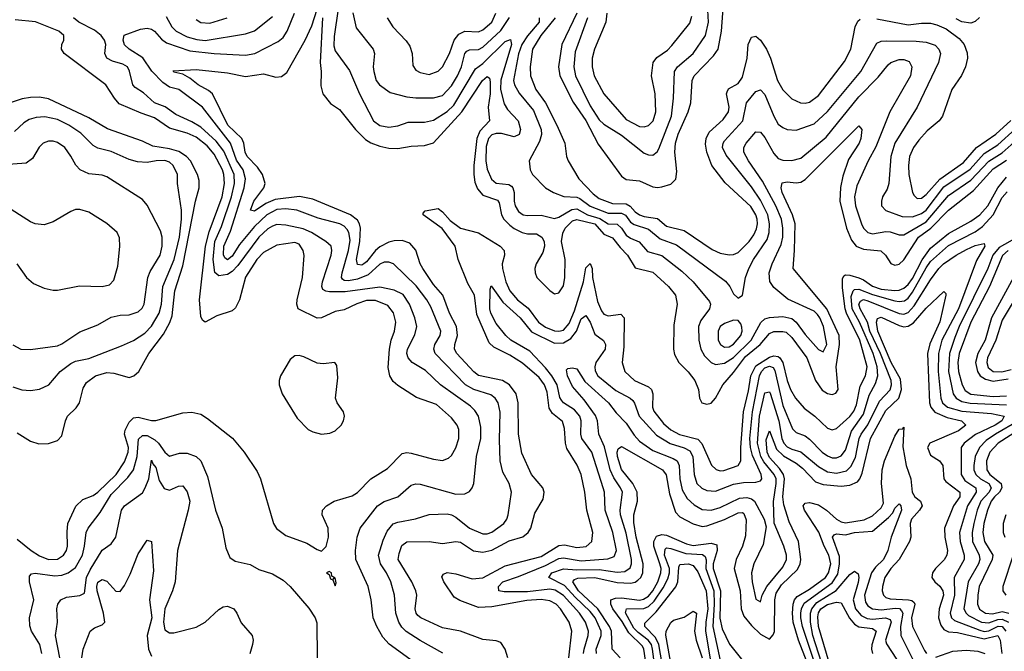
# Model space of a CAD drawing. Header units: inches. Extents: x 884549 to 1028252, y 526810 to 653624.
# Tile 729 of 1056: x 994661 to 999059, y 581600 to 584421. Entities that reach past the tile are written whole.
import ezdxf

# ---------------------------------------------------------------- set-up
doc = ezdxf.new("R2010")
doc.units = ezdxf.units.IN
doc.header["$MEASUREMENT"] = 0
doc.layers.add('A9598', color=7, linetype='Continuous')

msp = doc.modelspace()

# ---------------------------------------------------------------- linework, layer by layer
at = {"layer": 'A9598', "color": 5}
for points, elevation in [([(996841.2, 581570), (996829.8, 581609.8), (996810, 581638.9), (996790, 581646.2), (996730, 581652.6), (996630, 581689.2), (996550, 581704.8), (996452.4, 581750), (996440.2, 581760.2), (996431.6, 581770), (996427.3, 581790), (996434.5, 581850), (996431, 581870), (996413.3, 581910), (996352.5, 582010), (996356, 582036), (996368.3, 582071.7), (996391, 582089), (996490, 582090.1), (996550, 582082), (996610, 582090.1), (996630, 582086.9), (996688.3, 582048.3), (996730, 582043.3), (996770, 582051.8), (996847.4, 582092.6), (996908.4, 582111.6), (996932.5, 582130), (996943.9, 582150), (996962.8, 582217.2), (996999.9, 582280.1), (997004.2, 582310), (996998.3, 582330), (996946.9, 582390), (996904.5, 582484.5), (996889.9, 582570.1), (996887.8, 582710), (996879.6, 582750), (996849.6, 582789.6), (996817.3, 582810), (996710, 582832.3), (996690, 582848.3), (996614.1, 582930), (996604.1, 582950), (996605.2, 582970), (996617.3, 583010), (996612.1, 583050), (996581.8, 583110), (996550.7, 583190), (996510, 583237.9), (996461.6, 583310), (996450.3, 583330.2), (996430, 583391.9), (996403.2, 583423.2), (996370, 583435.5), (996333.6, 583433.6), (996310, 583427), (996270, 583406.7), (996250, 583390.9), (996210, 583339), (996198.2, 583330), (996190, 583324.3), (996170, 583327.3), (996165.2, 583350), (996180, 583430), (996183.1, 583490), (996179.2, 583510), (996170, 583526.4), (996139.6, 583550), (995970, 583619.4), (995911.7, 583631.7), (995802.2, 583617.8), (995760.5, 583599.5), (995710, 583566.3), (995691.8, 583570), (995706.5, 583610), (995751.9, 583670), (995758.1, 583690), (995746.1, 583730), (995722.8, 583762.8), (995677.3, 583810), (995668.2, 583830), (995662.5, 583870), (995653.1, 583890), (995591.3, 583950), (995522.5, 584090), (995505.2, 584105.2), (995458.4, 584130), (995420.6, 584160.6), (995390, 584177.7), (995350, 584187.5), (995347.3, 584192.7), (995450, 584198.9), (995590, 584183.1), (995670, 584167.3), (995750, 584178.7), (995805.2, 584165.2), (995830, 584167.3), (995854.2, 584185.8), (995936.7, 584330), (995966.6, 584393.4), (995990, 584468)], 2120), ([(996083.9, 584470), (996066, 584346), (996064.8, 584304.8), (996070, 584281.7), (996133.7, 584193.7), (996179.4, 584090), (996242.2, 583970), (996270, 583948.6), (996310, 583941.7), (996350, 583947.1), (996396.7, 583963.3), (996470, 583963.4), (996510, 583972.2), (996570, 584011.6), (996599.9, 584040.1), (996697.9, 584202.1), (996730, 584226), (996830, 584324), (996853.2, 584333.2), (996857.9, 584310), (996810.7, 584150.7), (996809.2, 584109.2), (996824.7, 584044.7), (996840.7, 584020.7), (996888.6, 583970), (996898, 583930), (996891.9, 583908.1), (996870, 583898.4), (996813, 583913), (996790, 583913.5), (996770, 583906.2), (996754.7, 583890), (996745.4, 583854.6), (996742.7, 583790), (996750, 583753.6), (996768.7, 583708.7), (996790, 583690.6), (996845.5, 583685.5), (996857.8, 583677.8), (996864.6, 583670), (996870.1, 583650), (996870.1, 583610), (996875.2, 583590), (996890, 583564.6), (996910, 583549.6), (996930, 583545.9), (996990, 583547.9), (997050, 583533.6), (997070, 583539.2), (997126.9, 583573.1), (997150, 583576.4), (997197.2, 583550), (997253.4, 583533.4), (997290, 583509), (997330, 583507.6), (997349.8, 583489.8), (997370, 583459), (997390, 583445.3), (997428.8, 583428.8), (997466.2, 583386.2), (997530, 583367.2), (997618.5, 583298.5), (997669.5, 583250), (997742.4, 583162.4), (997746.8, 583150), (997743.3, 583130), (997703.2, 583076.8), (997694, 583050), (997695.3, 582990), (997703.8, 582950), (997720, 582920), (997749.4, 582890), (997770, 582881.7), (997810, 582887.6), (997850, 582911.9), (997928.6, 582990), (997971.9, 583068.1), (997990, 583084.4), (998010, 583091), (998070, 583095.8), (998110, 583086.5), (998130, 583070.1), (998170, 583014.6), (998230, 582948), (998250, 582937.2), (998266.6, 582970), (998252.5, 583050), (998235.8, 583090), (998224.9, 583104.9), (998210, 583118.9), (998093.2, 583173.2), (998030, 583224.8), (998012.2, 583252.2), (998008.9, 583290), (998022.6, 583330), (998063.1, 583416.9), (998070.5, 583450), (998070.8, 583490), (998064.1, 583530), (998039.2, 583590), (997980, 583700), (997917.1, 583790), (997895.8, 583830), (997896.1, 583850), (997906.2, 583870), (997950, 583920.7), (997970, 583919.3), (997990, 583894.3), (998030, 583823.2), (998050, 583800.6), (998070, 583793.7), (998110, 583792.3), (998150, 583802.8), (998263, 583897), (998410, 584076.4), (998495.4, 584164.6), (998540, 584220), (998552.2, 584230), (998590, 584242.7), (998610, 584243.1), (998634.2, 584234.2), (998645.8, 584210), (998640.3, 584170), (998547.8, 584010), (998486, 583854), (998450.6, 583790), (998401.2, 583678.8), (998390.5, 583630), (998395.2, 583590), (998420.9, 583510), (998430, 583489.4), (998449.4, 583470), (998470, 583464.8), (998530, 583475), (998550, 583473.9), (998590, 583460.4), (998610, 583459.6), (998710, 583518.3), (998810, 583635.2), (998910, 583704.9), (998991.1, 583788.9), (999050, 583826.6), (999130, 583897.8)], 2140), ([(997149.8, 584450), (997082.6, 584310), (997068.2, 584210), (997074.4, 584170), (997133.5, 584053.5), (997190, 583970.6), (997245.7, 583865.7), (997350, 583722.7), (997370, 583706.7), (997430, 583701), (997490, 583674.4), (997510, 583672.3), (997530, 583674.1), (997570, 583687.2), (997591.8, 583708.2), (997596.4, 583743.5), (997587.2, 583830), (997590.2, 583870), (997602.1, 583910), (997647, 584010), (997659.9, 584050), (997665.3, 584150), (997674.7, 584170), (997760.6, 584259.4), (997781.5, 584290), (997796.7, 584370), (997804.5, 584490)], 2220), ([(997198.1, 584430), (997143.1, 584276.9), (997137, 584210), (997144.2, 584170), (997210, 584036.3), (997250, 583973.9), (997270, 583955.2), (997350, 583905.8), (997450, 583825.6), (997470, 583817), (997490, 583816.3), (997509.4, 583830.6), (997516.1, 583843.9), (997572.2, 583990), (997581.6, 584070), (997586.3, 584190), (997599.2, 584210), (997669.3, 584270), (997725.4, 584350), (997738.6, 584410), (997734.1, 584490)], 2240), ([(994650, 582100.2), (994712.2, 582050), (994750, 582026.8), (994790, 582009.3), (994830, 582011.7), (994856.5, 582030), (994870.4, 582050), (994875, 582070), (994872.9, 582132.9), (994876.7, 582170), (994912.2, 582247.8), (994942.5, 582277.5), (994990, 582296.3), (995010, 582310.1), (995092.3, 582390), (995130, 582446.1), (995145.8, 582490), (995146.9, 582510), (995129.6, 582570), (995132.3, 582587.7), (995150, 582623), (995170, 582642.1), (995190, 582646.4), (995250, 582630.2), (995270, 582631.1), (995390, 582664.7), (995430, 582668.4), (995470, 582658.5), (995500.4, 582640.4), (995612, 582552), (995663.6, 582490), (995722.7, 582402.7), (995736.5, 582370), (995795.2, 582170), (995809, 582149), (995850, 582116.6), (995943.1, 582083.1), (995990, 582054.6), (996010, 582047.7), (996030, 582067.3), (996041.1, 582110), (996039, 582150), (996012.8, 582210), (996014.2, 582230), (996031.1, 582250), (996066.6, 582270), (996145.6, 582294.4), (996170, 582309.4), (996229.8, 582370), (996304.1, 582416), (996370, 582483.2), (996390, 582487.9), (996410, 582485.1), (996510, 582458.1), (996550, 582451.9), (996577.4, 582462.6), (996590, 582474.9), (996610, 582509.1), (996623.4, 582550), (996622.8, 582590), (996615.9, 582610), (996590, 582643.2), (996522.5, 582702.6), (996433.6, 582733.6), (996350, 582787.9), (996330, 582804.5), (996313.9, 582830), (996307.6, 582867.6), (996312.9, 582950), (996320.9, 582990), (996335.4, 583030), (996340.8, 583070), (996331.2, 583111.2), (996305.3, 583145.2), (996250, 583167), (996210, 583166.7), (996167.4, 583152.6), (996110, 583124.7), (996070, 583117), (996010, 583089.3), (995990, 583087.2), (995905, 583130), (995899.3, 583150), (995900.9, 583170), (995924.2, 583270), (995931.6, 583368.4), (995927.9, 583390), (995910, 583418.3), (995890, 583426.5), (995810, 583414.4), (995750, 583380.8), (995720.7, 583350), (995669.2, 583270.8), (995643.4, 583170), (995625.6, 583134.4), (995610, 583121.2), (995541.6, 583098.4), (995490, 583070.6), (995478.4, 583078.4), (995470, 583095.1), (995464.4, 583170), (995491.7, 583410), (995506.9, 583473.1), (995565.1, 583630), (995575.4, 583690), (995573.2, 583730), (995567.2, 583750), (995530, 583820.3), (995498.1, 583858.1), (995450, 583896.2), (995410, 583914.2), (995330, 583936.3), (995263.3, 583983.3), (995203.6, 584003.6), (995106, 584046), (995085.1, 584070), (995046.5, 584130), (994860.4, 584270), (994848.6, 584290), (994849.7, 584310), (994858.4, 584330), (994857.6, 584350), (994835.4, 584370), (994732.2, 584412.2), (994640.6, 584420.6)], 2180), ([(996470, 581517), (996311.8, 581631.8), (996283.1, 581663.1), (996255.9, 581710), (996240.8, 581750), (996231.7, 581830), (996218, 581890), (996162.7, 582010), (996160.5, 582050), (996168, 582110), (996182.3, 582150), (996260.2, 582250), (996290, 582269.6), (996350, 582290.1), (996410, 582341.6), (996430, 582348.1), (996450, 582346.5), (996610, 582301.6), (996650, 582302.6), (996670, 582313.1), (996683.1, 582330), (996689.9, 582350.1), (996702.1, 582470), (996721, 582550), (996721.7, 582601.7), (996710.4, 582650), (996695, 582675), (996675.2, 582695.2), (996541.4, 582790), (996473.8, 582853.8), (996414.4, 582890), (996396.1, 582910), (996390.4, 582930), (996392.9, 582950), (996426.8, 583013.2), (996434.8, 583050), (996425.9, 583090), (996403, 583150), (996374, 583194), (996333.5, 583213.5), (996270, 583225.9), (996114.6, 583205.4), (996045.3, 583205.3), (996028, 583208), (996015.8, 583215.8), (996010.9, 583230), (996014.5, 583250), (996052.7, 583370), (996055.7, 583390), (996052.2, 583410), (996028.9, 583430), (995964.3, 583470), (995926.9, 583486.9), (995850, 583503.8), (995810, 583506.1), (995790, 583499.5), (995770, 583487.5), (995729.7, 583450), (995636.2, 583323.8), (995610, 583297), (995590, 583283.1), (995550, 583276.9), (995532.5, 583292.5), (995525.2, 583350), (995533.3, 583430), (995562.3, 583497.7), (995607.9, 583630), (995621.2, 583690), (995619.7, 583730), (995573.5, 583833.5), (995539, 583879), (995470, 583940.4), (995430, 583964.8), (995358.1, 583998.1), (995311.5, 584031.5), (995262.9, 584050), (995214.7, 584094.7), (995177.6, 584117.6), (995166.7, 584130), (995151.9, 584191.9), (995142, 584210), (995122.2, 584222.2), (995076.3, 584236.3), (995049.8, 584250), (995042, 584270), (995045.3, 584310), (995039.7, 584330), (995024.9, 584350), (994994.7, 584374.7), (994925.2, 584410), (994901.8, 584430)], 2160), ([(996551.9, 581591.9), (996450, 581647.7), (996388.2, 581688.2), (996368.2, 581708.2), (996354.6, 581730), (996340.8, 581770), (996335.5, 581850), (996319.7, 581910), (996300.1, 581950), (996272.5, 581990), (996264.3, 582030), (996284.4, 582095.6), (996303.4, 582136.6), (996330, 582169.4), (996350, 582177.2), (996428.6, 582191.4), (996490, 582210.2), (996570, 582213.5), (996590, 582209.5), (996610, 582198.9), (996670, 582149.2), (996730, 582124.5), (996750, 582125.1), (996770, 582132.3), (996823.7, 582170), (996836.5, 582190), (996842.5, 582210), (996857.7, 582310), (996848, 582350), (996819.3, 582399.3), (996807.7, 582450), (996803.8, 582543.8), (996807.7, 582667.7), (996798.5, 582710), (996785.6, 582730), (996766.2, 582746.2), (996689.7, 582769.7), (996653.1, 582790), (996516.6, 582930), (996510.4, 582950), (996515.2, 582970), (996538.8, 583010), (996541.7, 583030), (996497.9, 583137.9), (996479.9, 583170), (996432.1, 583232.1), (996331.7, 583330), (996310, 583338.8), (996290, 583337.9), (996270, 583328.8), (996217.9, 583282.1), (996170, 583262.1), (996130, 583254.2), (996110, 583256.4), (996102.5, 583262.5), (996098.4, 583270), (996102.1, 583290), (996130.6, 583390), (996136.8, 583436.8), (996131.6, 583470), (996123.8, 583483.8), (996110, 583498.8), (996090.6, 583510), (995994.9, 583534.9), (995898.9, 583570), (995850, 583576.4), (995810, 583573.4), (995764.4, 583550), (995710, 583497.7), (995643.3, 583416.7), (995610, 583365.1), (995590, 583348.4), (995578.1, 583358.1), (995571.5, 583371.5), (995572.7, 583410), (995603.5, 583476.5), (995664.1, 583670), (995670.5, 583710), (995660, 583750), (995630, 583794), (995602.8, 583870), (995477.3, 584030), (995372.2, 584110), (995330, 584119.7), (995300, 584140), (995251.5, 584191.5), (995211.2, 584251.2), (995150.6, 584290), (995129.4, 584309.4), (995123.2, 584330), (995128.4, 584351.6), (995201.2, 584378.8), (995230, 584383.1), (995250, 584379), (995263.4, 584370), (995294, 584334), (995317.4, 584317.4), (995421.7, 584281.7), (995530.3, 584269.7), (995670, 584262.1), (995711.6, 584270), (995816.4, 584323.6), (995838.6, 584341.4), (995856.7, 584370), (995889, 584450)], 2140), ([(995315.6, 584435.6), (995341.4, 584390), (995359.5, 584370), (995410, 584345.2), (995452.6, 584332.6), (995490, 584327.6), (995670, 584358), (995710, 584371.3), (995790, 584435.1)], 2160), ([(995450, 584422.3), (995470, 584408.9), (995510, 584405.5), (995587.4, 584430)], 2180), ([(996014.5, 584430), (996003.3, 584230), (996007.6, 584190), (996005.8, 584125.8), (996014.6, 584090), (996050, 584047.3), (996090, 584020.2), (996161.3, 583930), (996205.6, 583885.6), (996230, 583870.6), (996270, 583856.3), (996310, 583848), (996350, 583845.8), (996410, 583855.7), (996470, 583858.9), (996510, 583871.7), (996636.9, 584010), (996729.2, 584150), (996750, 584167.6), (996759.5, 584159.5), (996763.1, 584143.1), (996762.2, 584090), (996753.6, 584030), (996760.3, 583970), (996717.1, 583922.9), (996703, 583890), (996689.8, 583769.8), (996689.5, 583729.5), (996695, 583695), (996706.1, 583666.1), (996730, 583637.7), (996795.4, 583615.4), (996802.7, 583602.7), (996813.2, 583550), (996824.4, 583530), (996850, 583503.8), (996870, 583488), (996905.8, 583470), (996930, 583464.8), (996970, 583465), (996994, 583450), (997003.3, 583430), (997005.9, 583410), (996998.7, 583381.3), (996968.4, 583330), (996962.3, 583310), (996963.4, 583290), (996970.8, 583270), (997030, 583210.9), (997050, 583196.8), (997070, 583200.6), (997090, 583231.7), (997096.9, 583270), (997097.8, 583350), (997081.7, 583430), (997087.6, 583467.6), (997098.4, 583490), (997130, 583522.4), (997150, 583529.2), (997230.4, 583510), (997270, 583462.7), (997310, 583447.3), (997343.3, 583403.3), (997375.7, 583370), (997410, 583312.1), (997490, 583293.8), (997558.8, 583230), (997590.1, 583190), (997598, 583150), (997583.1, 583056.9), (997581.6, 582950), (997585.5, 582925.5), (997605.6, 582890), (997647.9, 582847.9), (997677, 582810), (997693.4, 582770), (997698, 582730), (997708.8, 582710), (997730, 582704.3), (997750, 582707.6), (997769.8, 582730), (997802.2, 582790), (997850, 582844.5), (997903.6, 582916.4), (997968.4, 582970), (998010, 583020.1), (998030, 583028.5), (998070, 583028.9), (998084.8, 583024.8), (998110, 583001.6), (998177.3, 582910), (998215.8, 582810), (998246.1, 582766.1), (998270, 582751), (998290, 582746.8), (998307.6, 582752.4), (998317.6, 582770), (998308.9, 582870), (998323.1, 582970), (998321.1, 583010), (998267.4, 583130), (998116.8, 583310), (998122.9, 583390), (998124.7, 583510), (998112.6, 583550), (998067.7, 583650), (998062.6, 583670), (998067, 583693), (998090, 583697.1), (998130, 583692.1), (998150, 583695.7), (998170, 583706.9), (998410, 583946.7), (998423.1, 583930), (998418.5, 583890), (998410.7, 583870), (998363, 583797), (998337.6, 583722.4), (998328.2, 583671.8), (998325.5, 583610), (998354.8, 583490), (998376.7, 583436.7), (998397.8, 583410), (998430, 583396.7), (998508.2, 583388.2), (998528.3, 583370), (998552.8, 583332.8), (998570, 583325.1), (998590, 583328.9), (998610, 583348.7), (998675.6, 583450), (998731, 583490), (998810, 583570.1), (998921.9, 583658.1), (999010, 583754.4), (999070, 583793.5)], 2120), ([(996150, 584451.3), (996164.9, 584384.9), (996239.7, 584290), (996246.7, 584270), (996240.6, 584210), (996242.7, 584190), (996253.8, 584150), (996268.3, 584130), (996315.5, 584095.5), (996390, 584077), (996430, 584072.4), (996510, 584072.6), (996550, 584083.3), (996590, 584126.5), (996616.2, 584170), (996634.7, 584210), (996649.4, 584270.6), (996658.8, 584281.1), (996670, 584287.2), (996710, 584288.3), (996730, 584298.6), (996810, 584372.4), (996849.7, 584430.3)], 2160), ([(996302.5, 584430), (996328.5, 584390), (996387.1, 584327.1), (996403.5, 584303.5), (996414.2, 584270), (996417, 584217), (996430, 584196), (996450, 584185.2), (996490, 584177.1), (996530, 584191.1), (996550, 584210.2), (996581.2, 584270), (996601.3, 584330), (996623.3, 584356.7), (996650, 584370.7), (996710, 584366.3), (996730, 584375.9), (996770.2, 584409.8), (996788.8, 584450)], 2180), ([(996982, 584430), (996982.1, 584410), (996930, 584348.8), (996904.3, 584310), (996889.2, 584269.2), (996867.2, 584150), (996871.4, 584130), (996892.7, 584092.7), (996956.1, 584016.1), (996991.2, 583930), (996992.3, 583907.7), (996983.5, 583876.5), (996936.9, 583790), (996941.5, 583750), (996952.6, 583730), (997010.7, 583670.7), (997045.7, 583650), (997091.8, 583631.8), (997150, 583627.8), (997163.1, 583623.1), (997210, 583588.5), (997290, 583557.6), (997350, 583557.7), (997367.3, 583547.3), (997390, 583516.6), (997406.1, 583506.1), (997470, 583485.4), (997521.7, 583441.7), (997594.8, 583414.8), (997813.7, 583253.7), (997833.2, 583230), (997850, 583197), (997870, 583177), (997890, 583190.7), (997904.1, 583270), (997918.3, 583310), (997939.5, 583350), (998000.5, 583439.5), (998009.6, 583470), (998010.5, 583510), (998002.4, 583550), (997970, 583614.3), (997930, 583674.3), (997816.3, 583816.3), (997800.3, 583850), (997803, 583870), (997810, 583880.5), (997890.8, 583969.2), (997908.1, 584050), (997950, 584101.1), (997970, 584108.5), (997990, 584087), (998030, 583990.2), (998050, 583955.2), (998070, 583939), (998090, 583930.1), (998130, 583927.2), (998210, 583956.6), (998269.4, 584010.6), (998418, 584190), (998490, 584316.9), (998510, 584325.5), (998532.8, 584327.2), (998665.8, 584325.8), (998710, 584320.8), (998750, 584306.8), (998766.8, 584290), (998774.4, 584270), (998765.3, 584230), (998670.1, 584030), (998570.4, 583869.6), (998552.4, 583810), (998543.7, 583690), (998536.1, 583663.9), (998516.1, 583630), (998510.2, 583610), (998511.5, 583590), (998529.6, 583569.6), (998602.5, 583542.5), (998650, 583539.9), (998690, 583555.3), (998710, 583570.9), (998790, 583674.9), (998906.3, 583753.7), (998970, 583823.8), (999030, 583862.4), (999110, 583933.8)], 2160), ([(997052.9, 584430), (996989.2, 584350), (996952.3, 584290), (996941.7, 584210), (996943.5, 584170), (996966.4, 584110), (997010.4, 584050), (997061.3, 583950), (997096.3, 583870), (997103.7, 583810), (997111, 583791), (997159.6, 583710), (997222.9, 583642.9), (997250, 583622.9), (997310, 583600.6), (997370, 583598.7), (997388.3, 583588.3), (997410, 583563.6), (997430, 583549.5), (997450, 583541.8), (997510, 583532.6), (997550, 583499.5), (997630, 583479.2), (997755.2, 583395.2), (997790, 583379), (997829.9, 583370.1), (997850, 583372), (997870, 583381), (997919.5, 583430), (997940.4, 583459.6), (997953, 583487), (997957.3, 583510), (997955.4, 583530), (997949.1, 583550), (997926.7, 583586.7), (997812.9, 583692.9), (997753.7, 583770), (997730.7, 583830), (997725.4, 583865.4), (997727, 583890), (997741.6, 583918.4), (997804.1, 583975.9), (997827.1, 584010), (997831.1, 584030), (997819, 584090), (997821.2, 584098.8), (997827.9, 584112.1), (997870, 584136.4), (997890, 584165.2), (997910.2, 584249.8), (997915.8, 584310), (997930, 584343.8), (997950, 584346.9), (997970.3, 584330.3), (997997.4, 584290), (998015.3, 584250), (998046.2, 584150), (998070, 584107.6), (998110, 584067.8), (998148.4, 584050), (998170, 584047.7), (998190, 584052.1), (998230, 584082.4), (998345.8, 584234.2), (998373.7, 584290), (998393.2, 584390), (998405.3, 584414.7), (998416.3, 584423.7)], 2180), ([(997284.5, 584450), (997280.1, 584410), (997229.3, 584290), (997217.9, 584250), (997217.9, 584210), (997227.6, 584170), (997270.5, 584090), (997370, 583976.1), (997430, 583944.5), (997450, 583942.8), (997470, 583948.7), (997490.4, 583970), (997502.7, 584010), (997499.7, 584090), (997483.2, 584170), (997490.4, 584230), (997507.2, 584252.8), (997554.7, 584285.3), (997574.6, 584305.4), (997654.5, 584405.5), (997663.3, 584436.7)], 2260), ([(998490, 584425.3), (998630, 584398.4), (998690, 584405.9), (998730, 584405.6), (998758.4, 584398.4), (998799.7, 584379.7), (998857.9, 584337.9), (998880.1, 584310), (998893.5, 584273.5), (998895.3, 584250), (998886.5, 584210), (998868, 584172), (998825.7, 584110), (998783.5, 583990), (998768, 583970), (998715.4, 583924.6), (998677.1, 583882.9), (998653.1, 583850), (998636.7, 583810), (998631.2, 583770), (998633.5, 583730), (998650.1, 583650), (998656.1, 583636.1), (998670, 583622.8), (998690, 583624.7), (998710, 583640.1), (998771.1, 583708.9), (998877.1, 583782.9), (998935.7, 583850), (999021.3, 583910), (999088.9, 583971.1)], 2180), ([(998948.4, 584431.6), (998930, 584413.3), (998910, 584405.9), (998870, 584412.2), (998845, 584425)], 2180), ([(994650, 582576.1), (994710, 582539), (994746.2, 582526.2), (994790, 582528.2), (994830, 582540.8), (994850, 582561.6), (994865.7, 582630), (994875.4, 582650), (994913.1, 582686.9), (994927.9, 582710), (994944.4, 582775.6), (994959.2, 582800.8), (994999.4, 582830), (995050, 582844.6), (995082, 582842), (995150, 582823.1), (995171.4, 582830), (995193, 582850), (995238, 582930), (995303.6, 583016.4), (995331.8, 583068.2), (995342.1, 583097.9), (995354.5, 583210), (995390, 583322), (995446.4, 583610), (995462.3, 583670), (995462.3, 583702.3), (995455.3, 583730), (995423.7, 583790), (995405.8, 583810), (995372.5, 583832.5), (995330, 583844.9), (995256, 583856), (995210, 583879.3), (995053.7, 583933.7), (994970, 583982.1), (994790, 584067.5), (994750, 584074.7), (994710, 584074.2), (994672.7, 584067.3), (994610, 584046.7)], 2220), ([(994630, 582781.3), (994670, 582767.7), (994710, 582765), (994749.8, 582770.2), (994790.6, 582789.4), (994842.2, 582850), (994890, 582885.8), (994910, 582895.6), (994970, 582907.5), (995115.5, 582964.5), (995170, 582988.9), (995219.7, 583020.3), (995250, 583052.5), (995284, 583110), (995294.1, 583150), (995301.2, 583230), (995350.5, 583349.5), (995374.3, 583450), (995384.1, 583530), (995383.8, 583570), (995366.6, 583690), (995366.6, 583730), (995347.3, 583770), (995330, 583784.2), (995310, 583791.6), (995271, 583791), (995230, 583782.8), (995186.9, 583786.9), (995150, 583797.4), (995070, 583832.6), (995010, 583847.9), (994990, 583859.9), (994934.6, 583914.6), (994880.6, 583950), (994830, 583975.4), (994773.3, 583986.7), (994735, 583985), (994704.2, 583975.8), (994679.5, 583960.5), (994637.6, 583922.4)], 2240), ([(994630, 582968.5), (994666, 582950), (994710, 582947.9), (994830, 582964.6), (994850, 582973), (994930, 583026.8), (995010, 583058.2), (995070, 583092), (995110, 583100.6), (995150, 583102.2), (995190, 583115.8), (995207.6, 583132.4), (995217.5, 583150), (995234, 583270), (995244, 583296), (995288.7, 583370), (995298.2, 583410), (995298.1, 583450), (995290, 583478), (995230, 583592.8), (995210, 583618.5), (995050, 583719.1), (995030, 583726.5), (994970, 583733), (994930.9, 583750), (994911.8, 583771.8), (994890, 583812.3), (994862.2, 583850), (994830, 583872.6), (994810, 583878.7), (994790, 583879), (994766.3, 583870), (994748, 583852), (994718.6, 583801.4), (994690, 583781), (994550.8, 583769.2)], 2260), ([(997114.8, 581570), (997127.9, 581690), (997115.1, 581730), (997077.5, 581790), (997057.9, 581810), (997030, 581825.3), (996990.7, 581830.7), (996926.1, 581826.1), (996770, 581799.2), (996710, 581795.4), (996626.7, 581826.7), (996602.3, 581842.3), (996555.4, 581910), (996547, 581933), (996554.9, 581945.1), (996570, 581951.5), (996610, 581946.3), (996683.1, 581923.1), (996730, 581928.5), (996830, 581981.1), (996990, 582022.9), (997070, 582073.1), (997095, 582075), (997150, 582063), (997191.8, 582068.2), (997217.6, 582090), (997222.1, 582130), (997194.3, 582230), (997185.5, 582310), (997169.1, 582390), (997151.2, 582431.2), (997105.3, 582505.3), (997098.7, 582530), (997095.3, 582595.3), (997085.8, 582625.8), (997041.9, 582661.9), (997026.4, 582686.4), (997016.7, 582756.7), (997006.1, 582790), (996982.3, 582822.3), (996907, 582887), (996850, 582922.8), (996778.8, 582958.8), (996757.9, 582977.9), (996703.9, 583103.9), (996692.4, 583190), (996663.4, 583243.4), (996619.9, 583350), (996606, 583410), (996549, 583489), (996462.9, 583550), (996462.9, 583557.1), (996472, 583568), (996530, 583577.6), (996550, 583563.6), (996584.5, 583524.5), (996630, 583490.1), (996710, 583468.7), (996807, 583410), (996825.3, 583390), (996826.4, 583370), (996816.1, 583330), (996817.9, 583310), (996832.1, 583250), (996850.1, 583210), (996884.3, 583170), (996932.3, 583132.3), (996979.1, 583070), (997010, 583047.7), (997050, 583030.9), (997070, 583029.2), (997090, 583034.9), (997115.4, 583064.6), (997139, 583121), (997180.1, 583250), (997190, 583312.3), (997210, 583332.8), (997218.8, 583310), (997220.4, 583270), (997242.9, 583162.9), (997260.1, 583120.1), (997270, 583106.3), (997290, 583098.7), (997346.3, 583106.3), (997361.8, 583090), (997359.4, 582960.6), (997352.8, 582890), (997364.3, 582850), (997407.2, 582810), (997470, 582781), (997483.6, 582770), (997489.3, 582750), (997487.6, 582690), (997493.2, 582673.2), (997537.1, 582617.1), (997569.4, 582589.4), (997607.9, 582567.9), (997690, 582548.1), (997708.2, 582528.2), (997751.8, 582431.8), (997772.2, 582412.2), (997790, 582406.2), (997806.9, 582406.9), (997870, 582429.1), (997882.4, 582450), (997881.8, 582510), (997894.5, 582670), (997916.9, 582763.1), (997927.6, 582830), (997950, 582874.3), (998010, 582913), (998030, 582919.1), (998050, 582916.4), (998057.4, 582910), (998070.8, 582890), (998089.5, 582810), (998104, 582770), (998127.3, 582730), (998166, 582686), (998213.6, 582650), (998270, 582597.3), (998290, 582589.4), (998310, 582595), (998370, 582649.1), (998388, 582672), (998399.4, 582700.6), (998416.1, 582783.9), (998438.7, 582830), (998447, 582870), (998413.9, 582990), (998354.3, 583110), (998348.5, 583130), (998336.4, 583223.6), (998336.6, 583263.4), (998342.9, 583277), (998350, 583281.6), (998370, 583279.5), (998410, 583268.1), (998430, 583259.5), (998470.2, 583230.2), (998510, 583218.1), (998570, 583211.7), (998590, 583212.9), (998610, 583221.2), (998630, 583238.4), (998650, 583265.8), (998691.9, 583348.1), (998730, 583400.1), (998810, 583465.8), (998910, 583520.6), (998950, 583549.1), (998985.5, 583590), (999030.9, 583670), (999070, 583717.5)], 2080), ([(997180.1, 581590), (997182, 581610), (997201.2, 581670), (997202.5, 581690), (997188.7, 581730), (997161.3, 581770), (997090, 581848.5), (997053.5, 581873.5), (997030, 581877.1), (996930, 581865.6), (996824.8, 581864.8), (996801.1, 581870), (996800.6, 581890), (996819.8, 581910), (996890, 581933.8), (997010, 581983.3), (997070, 582014), (997090, 582017.4), (997170, 582004.3), (997287.8, 582012.2), (997316.4, 582023.6), (997327.1, 582050), (997310.3, 582130), (997276.2, 582230), (997273.3, 582310), (997268.3, 582330), (997217.3, 582490), (997172.6, 582550), (997168.1, 582570), (997169.9, 582630), (997162.6, 582650), (997139.2, 582679.2), (997090, 582709.9), (997080.9, 582720.9), (997073.9, 582733.9), (997061.7, 582790), (997038.3, 582830), (997010, 582866.3), (996940.3, 582940.3), (996855, 582990), (996832.8, 583010), (996790, 583063.7), (996766.5, 583110), (996761.7, 583130), (996762.6, 583217.4), (996767.5, 583232.5), (996819.3, 583159.3), (996896.1, 583090), (996946.8, 583026.8), (997050, 582976), (997090, 582977.2), (997123.5, 582996.5), (997149.1, 583030), (997170, 583085.6), (997190, 583099.4), (997208.9, 583070), (997230, 583016.6), (997268.5, 582988.5), (997278.7, 582970), (997275.9, 582950), (997234.8, 582890), (997230.1, 582870), (997232.4, 582852.4), (997244.2, 582830), (997324.7, 582764.7), (997388.6, 582730), (997399.7, 582719.7), (997407.9, 582707.9), (997428.9, 582650), (997505.5, 582565.5), (997567.6, 582527.6), (997630, 582508.2), (997654.7, 582494.7), (997668, 582470), (997674.1, 582390), (997686.3, 582350), (997708.3, 582328.3), (997730, 582317.9), (997770, 582314.5), (997850, 582346.5), (997894.5, 582354.5), (997950, 582355.6), (997970, 582361.2), (997975.7, 582370), (997973.9, 582390), (997934.4, 582474.4), (997925.4, 582510), (997922.8, 582550), (997934.6, 582670), (997965.8, 582830), (997974.5, 582850), (997990, 582865.9), (998010, 582873.1), (998027.3, 582867.3), (998034.7, 582854.7), (998070, 582697.6), (998114, 582594), (998130, 582577.3), (998170, 582561.6), (998190, 582548.1), (998245.8, 582490), (998270, 582472.5), (998290, 582464.5), (998310, 582463.9), (998330, 582472.9), (998350, 582498.7), (998376.2, 582583.8), (998430, 582658.9), (998455.8, 582744.2), (998484.6, 582795.4), (998494.3, 582830), (998492.1, 582870), (998473.2, 582930), (998412.1, 583070), (998380, 583130), (998375.4, 583184.6), (998383.8, 583210), (998390, 583216.3), (998410, 583217.8), (998470, 583193.1), (998570, 583165.8), (998590, 583161.9), (998614.1, 583165.9), (998630, 583177.1), (998650, 583204.8), (998710, 583313.5), (998730, 583340.5), (998810, 583412.4), (998930, 583474.2), (998962, 583498), (999010.1, 583549.9), (999050, 583626.7), (999071.9, 583651.9)], 2060), ([(994648.2, 583330), (994691.8, 583270), (994722.1, 583242.1), (994770, 583221.8), (994810, 583212.4), (994830, 583212.4), (994927.6, 583232.4), (995030, 583228.8), (995062.9, 583237.1), (995082.3, 583257.7), (995099.3, 583320.6), (995108.4, 583408.4), (995107.3, 583447.3), (995096.8, 583470), (995050, 583511.1), (994970, 583562), (994930, 583574), (994910, 583572.8), (994890, 583565.1), (994810, 583518.7), (994770, 583505.1), (994730, 583509.7), (994710, 583518.3), (994590, 583593.7)], 2280), ([(999117.7, 583450), (999036.7, 583403.3), (999008.9, 583370), (998986.5, 583310), (998857.6, 583050), (998838.1, 583001.9), (998815.2, 582930), (998810.3, 582850), (998831.4, 582750), (998844.7, 582730), (998870, 582715.6), (998907.6, 582707.6), (999070, 582700.4)], 2060), ([(997238.3, 581590), (997236.6, 581610), (997258.7, 581670), (997259, 581690), (997231.8, 581750), (997210, 581777.6), (997142, 581842), (997094.4, 581894.4), (997025.5, 581930), (997038.7, 581950), (997090, 581968.6), (997150, 581963.3), (997250, 581965.2), (997330, 581953), (997363.9, 581956.1), (997388, 581972), (997394.3, 581990), (997394.5, 582010), (997370, 582127.1), (997345.3, 582210), (997343.8, 582230), (997353.5, 582310), (997345.5, 582330), (997314.7, 582374.7), (997299.3, 582410), (997273.2, 582513.2), (997247.8, 582570), (997242.1, 582630), (997233.4, 582653.4), (997183.3, 582723.3), (997130, 582782.8), (997107.8, 582830), (997103.3, 582856.7), (997110, 582863.1), (997130, 582866.3), (997150, 582862), (997185.6, 582805.6), (997292, 582710), (997324.9, 582664.9), (997370, 582618.7), (997405.3, 582565.3), (997430, 582539.2), (997490, 582496.5), (997580.9, 582460.9), (997598.3, 582450), (997607.5, 582430), (997609.5, 582369.5), (997621.2, 582321.2), (997643.1, 582283.1), (997674.7, 582254.7), (997710, 582233.3), (997749.7, 582229.7), (997790, 582241.6), (997876.1, 582283.9), (997910, 582287), (997930, 582281), (997943.6, 582270), (997986.4, 582190), (997996.2, 582156.2), (997982.8, 582077.2), (997941.2, 581990), (997929.7, 581950), (997932.9, 581910), (997950, 581832.7), (997970, 581821.3), (997978.4, 581850), (997998.5, 581890), (998070, 581976), (998086.5, 582010), (998086.5, 582030), (998075.3, 582070), (998031.9, 582171.9), (998028.9, 582268.9), (998040.9, 582350), (998040, 582370), (998032.1, 582390), (997985.5, 582445.5), (997971.7, 582470), (997957, 582530), (997965.4, 582650), (997990, 582754.3), (998010, 582759.5), (998013, 582753), (998052.5, 582630), (998065.4, 582550), (998075, 582530), (998090, 582513.7), (998110, 582502.8), (998150.7, 582490.7), (998230, 582425.2), (998270, 582401.2), (998310, 582394.9), (998354, 582406), (998374.2, 582425.8), (998394.3, 582465.7), (998411.4, 582550), (998420.3, 582570), (998450, 582611.3), (998502.6, 582717.4), (998550, 582768), (998556.2, 582790), (998553.7, 582810), (998505.8, 582930), (998459.1, 583030), (998448.5, 583070), (998414.9, 583130), (998409.6, 583150), (998416.6, 583163.4), (998430, 583171), (998450, 583165.8), (998590, 583108.3), (998610, 583105.6), (998630, 583113.1), (998657.5, 583142.5), (998730, 583259.1), (998767.5, 583310), (998788, 583330), (998844.6, 583370), (998890, 583394.2), (998930, 583413.2), (998970, 583421.6), (998973.1, 583410), (998935.2, 583344.8), (998854.5, 583130), (998780.8, 582990), (998766.2, 582930), (998764.6, 582850), (998776.4, 582730), (998784.1, 582710), (998806.2, 582690), (998870, 582672.3), (999002.6, 582662.6), (999058.3, 582650), (999049.1, 582630), (999018.3, 582610), (998931.2, 582568.8), (998879.6, 582530), (998866.1, 582510), (998866.9, 582390), (998883.4, 582363.4), (998931.7, 582330), (998933.3, 582310), (998894.5, 582250), (998859.5, 582130), (998862.5, 582090), (998880.6, 582030), (998879.5, 582010), (998835.7, 581930), (998836.4, 581850), (998818, 581770), (998822.9, 581750), (998836.7, 581736.7), (998950, 581693.5), (998970, 581688.6), (998990, 581692), (999031.4, 581711.4), (999050.3, 581710.3), (999066, 581690)], 2040), ([(999076.7, 583390), (999052.1, 583367.9), (998993.3, 583230), (998909.4, 583070), (998857.4, 582930), (998851.6, 582890), (998855.5, 582850), (998871.5, 582790), (998885, 582765), (998910, 582748.3), (999010, 582737.8), (999070, 582741.2)], 2080), ([(999110, 583285.8), (999002.1, 583090), (998974.7, 582990), (998940.8, 582930), (998931, 582890), (998939.8, 582850), (998952.2, 582830), (998974.9, 582814.9), (999010, 582807.1), (999076.9, 582816.9)], 2120), ([(997343.6, 581570), (997308.1, 581610), (997305.3, 581690), (997296.1, 581710), (997243, 581790), (997157.3, 581870), (997131.9, 581910), (997140.1, 581919.9), (997153.7, 581926.3), (997229.7, 581929.7), (997330, 581907.3), (997390, 581904.8), (997410, 581908.8), (997423, 581917), (997435.2, 581930), (997444.8, 581950), (997446.1, 581990), (997415.3, 582110), (997404.8, 582175.2), (997405.1, 582210), (997420.3, 582270), (997419.2, 582310), (997399.5, 582350), (997350, 582412.6), (997332, 582470), (997330.4, 582489.6), (997335.2, 582504.8), (997350, 582514.1), (997532.5, 582410), (997548.8, 582388.8), (997563.3, 582303.3), (997590, 582221), (997610, 582200.1), (997670, 582169), (997710, 582157.3), (997730, 582160.2), (997810, 582189), (997870, 582218.7), (997890, 582220.1), (997895.4, 582215.4), (997907, 582187), (997904, 582116), (997890.4, 582070), (997861.8, 582010), (997853, 581970), (997879.5, 581870), (997883.6, 581790), (997896.2, 581756.2), (997930, 581714.7), (997970, 581677.1), (998010, 581653.4), (998027.3, 581672.7), (998032.2, 581687.8), (998034, 581830), (998040.4, 581859.6), (998063.7, 581896.3), (998135.2, 581964.8), (998147.8, 581990), (998151.2, 582010), (998140.3, 582090), (998098.7, 582178.7), (998074.5, 582254.5), (998069.8, 582290), (998078, 582370), (998073.4, 582390), (998055.9, 582415.9), (998010, 582465.2), (998000.3, 582490), (997996.2, 582543.8), (998010, 582584.9), (998042.4, 582502.4), (998072.9, 582472.9), (998130, 582440.9), (998158.6, 582418.6), (998216.8, 582356.8), (998250, 582345.3), (998330, 582337.8), (998370, 582341.7), (998403.1, 582356.9), (998414.3, 582370), (998424.2, 582395.8), (998461.6, 582550), (998530, 582675.4), (998588.9, 582731.1), (998600.4, 582770), (998595.4, 582815.4), (998553.9, 582890), (998495.2, 583030), (998489.2, 583070.8), (998493.5, 583086.5), (998510, 583092.4), (998590, 583054.8), (998610, 583049.8), (998630, 583051.5), (998653.4, 583066.6), (998710, 583132.4), (998790, 583206.7), (998798, 583198), (998798.8, 583190), (998771.7, 583071.7), (998727.2, 582972.8), (998715.7, 582930), (998725.8, 582710), (998730.7, 582690), (998748.5, 582668.5), (998803.9, 582643.9), (998867.9, 582630), (998887.2, 582610), (998854.8, 582585.2), (998727.5, 582530), (998716.8, 582510), (998730, 582476.5), (998770.5, 582450.5), (998784.3, 582430), (998789.2, 582370), (998797.8, 582357.8), (998861.3, 582310), (998861.1, 582290), (998832.5, 582250), (998792.4, 582150), (998793.2, 582110), (998805.2, 582050), (998802.5, 582030), (998791.5, 582008.5), (998752, 581970), (998738.5, 581950), (998735.9, 581930), (998748.8, 581910), (998771.1, 581891.1), (998784.3, 581870), (998787.7, 581850), (998769.2, 581790), (998765.1, 581750), (998776.2, 581716.2), (998790, 581696.9), (998810, 581686.7), (998850, 581684.1), (998970, 581654.8), (999030, 581670.4), (999040.3, 581650), (999047.7, 581590)], 2020), ([(999130, 583212.5), (999050, 583079), (999021.2, 582990), (998983.8, 582910), (998981.8, 582890), (998988.1, 582868.1), (999010.3, 582850), (999048.3, 582848.3), (999090, 582858)], 2140), ([(999230, 582655.6), (999032.6, 582530), (998994.6, 582490), (998979.3, 582450), (998981.9, 582410), (998995.1, 582390), (999045.6, 582350), (999048.7, 582330), (999038, 582310), (999015.1, 582290), (999000.7, 582270), (998984, 582230), (998967.5, 582170), (998963.8, 582130), (998970.4, 582090.4), (999007.9, 582030), (999005.5, 582010), (998947.9, 581890), (998940.6, 581850), (998939.6, 581810), (998948.7, 581788.7), (998975.4, 581770), (999007.2, 581767.2), (999050, 581778), (999079.9, 581770)], 2080), ([(999123.6, 582630), (999019.5, 582570), (998978.8, 582541.2), (998948, 582510), (998929.3, 582470.7), (998922.9, 582430), (998923.9, 582410), (998931.7, 582390), (998953.3, 582370), (998990.7, 582350), (999000.8, 582330), (998991.7, 582310), (998954.1, 582270), (998938, 582230), (998922.8, 582170), (998915.2, 582130), (998917.6, 582090), (998947.7, 582030), (998950.7, 582010), (998943.9, 581990), (998897.9, 581910), (998879.4, 581790), (998888.5, 581770), (998900.1, 581760.1), (998958.1, 581730), (998990, 581726.3), (999030, 581741.4), (999050, 581743.3), (999077.9, 581730)], 2060), ([(994759.7, 581590), (994751, 581630), (994714.1, 581690), (994706.3, 581713.6), (994705.6, 581750), (994723.6, 581830), (994705.5, 581910), (994705, 581935), (994713.4, 581946.6), (994730, 581948.7), (994817.6, 581937.6), (994850, 581939.3), (994878.3, 581950), (994910, 581974.3), (994941.1, 582030), (994950.8, 582070), (994957.8, 582130), (994966.8, 582150), (995019.9, 582220.1), (995070, 582299.9), (995144.4, 582375.6), (995168.9, 582411.1), (995186.4, 582470), (995192.3, 582547.7), (995210, 582564), (995230, 582563.3), (995265.1, 582545.1), (995281.8, 582530), (995310, 582489.4), (995330, 582472.2), (995375.2, 582484.8), (995410, 582485.4), (995450, 582470.2), (995470, 582450.2), (995500.8, 582380.8), (995535.6, 582230), (995565.3, 582150), (995582.6, 582062.7), (995599.3, 582019.3), (995623, 582003), (995690, 581987.4), (995730, 581964.9), (995790, 581946.5), (995837.8, 581917.8), (995870, 581888.7), (995953.2, 581793.2), (995981.5, 581750), (995987.8, 581727.7), (995990.2, 581570.2)], 2160), ([(998178.7, 581550), (998139.6, 581650), (998116.5, 581730), (998113.3, 581770), (998116.3, 581810), (998122.5, 581830), (998134.8, 581845.2), (998190, 581877), (998261, 581930), (998274.4, 581950), (998284.1, 581990), (998275.9, 582030), (998254.7, 582070), (998231.3, 582131.3), (998167.4, 582230), (998160.8, 582250), (998170, 582261.4), (998190, 582264.4), (998230, 582254), (998265.4, 582230), (998310, 582189.5), (998330, 582178.2), (998350, 582173.6), (998433.1, 582186.9), (998470, 582205.1), (998510, 582240.7), (998519.1, 582260.9), (998511.3, 582350), (998514.3, 582410), (998524.7, 582450), (998570, 582561.5), (998590, 582592), (998606.6, 582593.4), (998610, 582600.7), (998606.4, 582513.6), (998621.6, 582430), (998641.3, 582370), (998648.1, 582310), (998659.1, 582290), (998684.7, 582270), (998692.8, 582250), (998680.9, 582230), (998645.4, 582190), (998639.2, 582170), (998641.5, 582110), (998635.9, 582090), (998590.5, 582010), (998552.8, 581970), (998526.4, 581930), (998515, 581890), (998513.9, 581870), (998519.3, 581850), (998530, 581840.3), (998550, 581833.5), (998631.8, 581830), (998646.7, 581826.7), (998657.1, 581817.1), (998660.4, 581810), (998645.3, 581750), (998649.8, 581710), (998702.7, 581602.7), (998711.6, 581590)], 1980), ([(994840.4, 581570), (994820.5, 581670), (994830.6, 581730), (994827.1, 581790), (994831.1, 581810), (994845.2, 581830), (994870, 581841.9), (994930, 581848.9), (994950, 581859.1), (994959.8, 581930), (994975.7, 581964.3), (995030, 582051.5), (995070, 582080.3), (995089.9, 582110.1), (995115.5, 582230), (995130, 582250.1), (995210, 582307.6), (995222.3, 582330), (995237.3, 582370), (995250, 582453.4), (995256.6, 582436.6), (995270, 582420.4), (995283.5, 582363.5), (995307.2, 582327.2), (995330, 582319.7), (995370, 582337.1), (995390, 582339.4), (995410, 582311.6), (995421, 582270), (995414.3, 582230), (995365.7, 582050), (995356.3, 581910), (995344.2, 581870), (995309.6, 581790), (995303.3, 581730), (995310, 581695.3), (995330, 581682.2), (995350, 581682), (995450, 581707.6), (995490, 581729.3), (995550, 581787.2), (995570, 581798.4), (995590, 581801.2), (995617.4, 581790), (995630.8, 581770.8), (995650, 581727), (995699.3, 581670), (995703.8, 581650), (995701.5, 581630), (995688.9, 581588.9)], 2140), ([(998211.6, 581550), (998158, 581710), (998150.2, 581749.8), (998150.8, 581770), (998153.8, 581790), (998165.7, 581814.3), (998290, 581906), (998315.1, 581944.9), (998323.7, 581990), (998323, 582023), (998291.4, 582110), (998299.3, 582120.7), (998310, 582124.5), (998350, 582120.8), (998390.1, 582130.1), (998470, 582136.4), (998542.3, 582197.7), (998561.5, 582218.5), (998570, 582239.6), (998590, 582258.2), (998596.6, 582250), (998599.8, 582230), (998554.7, 582110), (998539, 582050), (998519.4, 582010), (998484.1, 581975.9), (998465.8, 581950), (998435.4, 581850), (998439.6, 581819.6), (998450, 581803.3), (998471.3, 581790), (998510, 581785.6), (998573.2, 581793.2), (998590.7, 581790.7), (998600.9, 581780.9), (998605.8, 581770), (998596.1, 581710), (998597.9, 581670), (998654.8, 581554.8)], 1960), ([(999065.7, 582210), (999053.9, 582170), (999054.4, 582130), (999061.5, 582110)], 2120), ([(997460.6, 581530), (997449.5, 581610), (997443.1, 581623.1), (997381.6, 581681.6), (997352.8, 581732.8), (997311, 581790), (997302.4, 581810), (997301.5, 581830), (997322.7, 581837.3), (997350, 581838.7), (997430, 581828.5), (997447.8, 581832.2), (997470, 581846.2), (997489, 581870), (997511.8, 581910), (997524.8, 581950), (997526.1, 581970), (997521.1, 581990), (997493.7, 582070), (997493.2, 582090), (997506.1, 582113.9), (997530, 582122.1), (997550, 582118.7), (997640.5, 582080.5), (997670, 582072.4), (997750, 582083), (997774.9, 582074.9), (997777.1, 582050), (997759.6, 581990), (997758.5, 581970), (997791, 581870), (997788.2, 581748.2), (997799.7, 581699.7), (997831.8, 581631.8), (997897.6, 581550)], 1980), ([(994938.7, 581570), (994944.6, 581610), (994975.4, 581690), (994994.6, 581705.4), (995030, 581717.5), (995042, 581730), (995036.1, 581770), (995006.5, 581870), (995005.2, 581890), (995010, 581909.2), (995030, 581920.3), (995050, 581912.9), (995090, 581868.4), (995110, 581866.3), (995130, 581893.4), (995155.1, 581944.9), (995190, 582035.3), (995230, 582095.8), (995250.2, 582090), (995259.2, 581959.2), (995241.6, 581830), (995250.7, 581750), (995231.3, 581670), (995237.2, 581610), (995250, 581578.5)], 2120), ([(997501.6, 581510), (997488.4, 581610), (997483.2, 581630), (997468.8, 581650), (997423.4, 581683.4), (997403.9, 581703.9), (997367.9, 581772.1), (997372.4, 581790), (997449.6, 581790.4), (997470, 581799.9), (997495.9, 581824.1), (997536.3, 581883.7), (997556.5, 581923.5), (997564.3, 581950), (997563.4, 581970), (997541.4, 582030), (997543.8, 582056.2), (997550, 582061.7), (997570, 582059.3), (997637.3, 582037.3), (997711.6, 582031.6), (997723.2, 582023.2), (997728.4, 582008.4), (997726.3, 581970), (997761.5, 581870), (997763.8, 581810), (997758.1, 581710), (997790, 581559.4)], 1960), ([(997537.1, 581510), (997516.9, 581630), (997501.2, 581661.2), (997453.3, 581710), (997454.1, 581725.9), (997504.5, 581775.5), (997592.3, 581887.7), (997601.1, 581910), (997604.9, 581975.1), (997610, 581987.8), (997649.2, 581990.8), (997670, 581983.3), (997690, 581954.2), (997728.2, 581870), (997734.7, 581790), (997725.6, 581730), (997725.4, 581690), (997751.3, 581530)], 1940), ([(999098.6, 582030), (999053.1, 581890), (999052.3, 581870), (999067, 581850)], 2120), ([(998242.5, 581550), (998204.5, 581670), (998193.3, 581730), (998193.3, 581770), (998200, 581790), (998222.2, 581817.8), (998308.4, 581871.6), (998370, 581943.1), (998390, 581957.7), (998406.1, 581946.1), (998409.2, 581929.2), (998407, 581907), (998384.6, 581830), (998394.9, 581790), (998420.2, 581760.2), (998446.7, 581746.7), (998470, 581744.1), (998529.3, 581749.3), (998550, 581741.6), (998554.1, 581730), (998529.4, 581650), (998532.9, 581632.9), (998600.1, 581530)], 1940), ([(998277.1, 581550), (998228.8, 581710), (998226.1, 581753.9), (998229, 581771), (998240.3, 581790), (998270, 581809.6), (998310, 581819.2), (998330, 581816.6), (998368, 581748.1), (998390, 581721.2), (998410, 581709.4), (998470, 581701.5), (998486.5, 581690), (998468.2, 581628.2), (998465.6, 581610), (998470, 581589.4)], 1920), ([(997572.3, 581530), (997547.7, 581672.3), (997549.5, 581690.5), (997570, 581728.8), (997581.7, 581738.3), (997630, 581752.3), (997670, 581779.7), (997684.9, 581770), (997675.8, 581690), (997683.4, 581650), (997709.2, 581570)], 1920), ([(998752.9, 581572.9), (998830, 581600.4), (998890, 581605.2), (998940.8, 581600.8), (998972.1, 581590)], 1980)]:
    msp.add_lwpolyline(points, dxfattribs=dict(at, elevation=elevation))
for points, elevation in [([(997850, 583079.1), (997810, 583064.7), (997790.9, 583050), (997781.4, 583030), (997781.9, 582990), (997791, 582971), (997810, 582958.6), (997830, 582960.5), (997850, 582971.9), (997882, 583010), (997888, 583030), (997887.3, 583047.3), (997882.2, 583062.2), (997870, 583077.6)], 2160), ([(995910, 582921.3), (995890, 582919.5), (995870, 582902.8), (995826.8, 582830), (995819.7, 582810), (995819.6, 582790), (995834.3, 582750), (995900.7, 582640.7), (995950, 582590.1), (995970, 582580.1), (996010, 582570.1), (996046.5, 582573.5), (996070, 582584.3), (996097.4, 582610), (996108.2, 582630), (996112.2, 582650), (996107.9, 582670), (996079.6, 582710), (996072.4, 582730), (996082, 582822), (996077.1, 582877.1), (996069.4, 582889.4), (996016.4, 582883.6), (995990, 582886.2), (995930, 582915.2)], 2220), ([(996043.5, 581956.5), (996032, 581950), (996043.5, 581943.5), (996050, 581922.8), (996059.8, 581919.8), (996070, 581892), (996074.8, 581905.2), (996070, 581928), (996062, 581922), (996068, 581930), (996056, 581936), (996053.6, 581950)], 2180)]:
    msp.add_lwpolyline(points, close=True, dxfattribs=dict(at, elevation=elevation))

doc.saveas('drawing.dxf')
